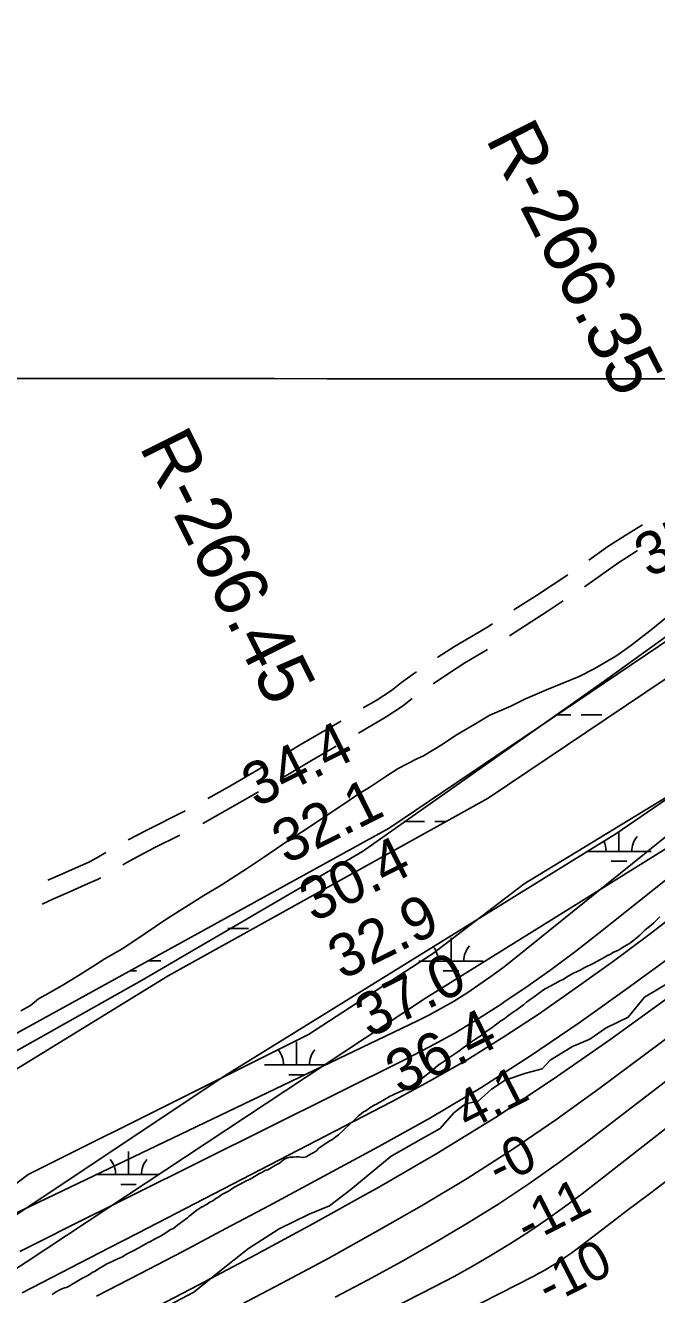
# Model space of a CAD drawing. Extents: x 3245246 to 3283090, y 806824 to 832173.
# Drawn here: x 3250994 to 3251976, y 816848 to 818824 of the extents above; entities that cross this region are included whole.
import ezdxf

# ---------------------------------------------------------------- set-up
doc = ezdxf.new("R2010")
doc.units = 0
for name, color, linetype in [('V-GRID-MAJR', 7, 'Continuous'), ('V-RIVR-EDGE', 7, 'Continuous'), ('V-RIVR-RANG', 7, 'Continuous'), ('V-RIVR-RANG-IDEN', 7, 'Continuous'), ('V-ROAD-CNTR', 7, 'Continuous'), ('V-SITE-VEGE', 7, 'Continuous'), ('V-TOPO-DPTH', 7, 'Continuous'), ('V-TOPO-MAJR', 7, 'Continuous'), ('V-TOPO-MINR', 7, 'Continuous'), ('V-TOPO-SHOR', 7, 'Continuous'), ('V-TOPO-WATR', 7, 'Continuous'), ('V-WETL-SWMP', 7, 'Continuous')]:
    doc.layers.add(name, color=color, linetype=linetype)

msp = doc.modelspace()

# ---------------------------------------------------------------- linework, layer by layer
at = {"layer": 'V-GRID-MAJR'}
msp.add_spline([(3249418.2, 818275.5), (3254654, 818271.3), (3259889.9, 818267.9), (3265125.8, 818265.2), (3270361.6, 818263.3), (3275597.5, 818262.2), (3280833.3, 818261.8)], degree=3, dxfattribs=at)
at = {"layer": 'V-RIVR-EDGE'}
msp.add_lwpolyline([(3251995.9, 817333.5), (3251957.6, 817310.5), (3251932.3, 817279.7), (3251897.9, 817262.9), (3251872.3, 817245.1), (3251845.7, 817233.9), (3251810.9, 817212.7), (3251798.2, 817199.2), (3251772.6, 817192.3), (3251740.4, 817181.5), (3251719.5, 817167.7), (3251698.6, 817149), (3251678.6, 817144.7), (3251660.7, 817130.4), (3251639.4, 817106.1), (3251613.2, 817091.9), (3251563.2, 817062.9), (3251500.5, 817011.3), (3251466.9, 816985.7), (3251435.6, 816972.8), (3251388.6, 816949.8), (3251341.1, 816919.5), (3251298.9, 816886.2), (3251255.8, 816851.5), (3251196.6, 816820.4)], dxfattribs=at)
at = {"layer": 'V-ROAD-CNTR'}
for points in [[(3251870.7, 817991.3), (3251900.6, 818012.7), (3251927.6, 818029.8), (3251954.3, 818046.2)], [(3251864.3, 817949.9), (3251917.4, 817987.8), (3251943.5, 818004.4), (3251946.8, 818006.3)], [(3251754.3, 817913.6), (3251789.6, 817936.4), (3251838, 817968.4)], [(3251747.1, 817873.2), (3251806, 817911.3), (3251830.9, 817927.8)], [(3251635.5, 817839.6), (3251635.9, 817839.9), (3251661.9, 817856.6), (3251712, 817886.3), (3251720.7, 817891.9)], [(3251628.6, 817798.7), (3251652.5, 817814.8), (3251677.7, 817831.1), (3251713.2, 817852.1)], [(3251519.7, 817761.1), (3251539.6, 817772.9), (3251563.5, 817788.5), (3251579.4, 817800.8), (3251597.8, 817814.1), (3251602.4, 817817.2)], [(3251512, 817721.6), (3251555.4, 817747.4), (3251580.8, 817764), (3251596, 817775.7)], [(3251399, 817690.3), (3251424.2, 817705.1), (3251483, 817739.3), (3251485.3, 817740.7)], [(3251391.1, 817650.9), (3251439.3, 817679.2), (3251477.5, 817701.4)], [(3251277.8, 817620.1), (3251312.7, 817639.8), (3251364.5, 817670)], [(3251269.7, 817581.2), (3251270.1, 817581.4), (3251327.7, 817613.7), (3251356.6, 817630.7)], [(3251153.6, 817555.5), (3251180.4, 817569.8), (3251242.6, 817601.1)], [(3251145.5, 817516.6), (3251156.2, 817522.8), (3251194.2, 817543.2), (3251234, 817563.2)], [(3251028.7, 817492.7), (3251047.9, 817501.3), (3251079.4, 817515.3), (3251092.5, 817520.7), (3251104.8, 817527.7), (3251118.8, 817535.8)], [(3251019.8, 817455.4), (3251037.4, 817463.8), (3251060.1, 817473.9), (3251091.2, 817487.7), (3251105.7, 817493.7), (3251110.9, 817496.7)]]:
    msp.add_lwpolyline(points, dxfattribs=at)
at = {"layer": 'V-SITE-VEGE'}
for p, q in [((3252322.5, 818030.2), (3251714, 817620.6)), ((3251913.1, 817565.3), (3252510.6, 817974.8)), ((3251970.7, 817884.8), (3251990.4, 817901.1)), ((3251935.9, 817858), (3251970.7, 817884.8)), ((3251912.8, 817841.7), (3251935.9, 817858)), ((3251879.1, 817821.9), (3251912.8, 817841.7)), ((3251855.9, 817810.2), (3251879.1, 817821.9)), ((3251804.9, 817789.2), (3251855.9, 817810.2)), ((3251772.4, 817775.2), (3251804.9, 817789.2)), ((3251716.8, 817749.6), (3251749.2, 817763.6)), ((3251749.2, 817763.6), (3251772.4, 817775.2)), ((3251693.6, 817735.6), (3251716.8, 817749.6)), ((3251663.4, 817718.1), (3251693.6, 817735.6)), ((3251613.6, 817686.7), (3251642.6, 817704.2)), ((3251642.6, 817704.2), (3251663.4, 817718.1)), ((3251574.1, 817666.9), (3251603.1, 817682)), ((3251603.1, 817682), (3251613.6, 817686.7)), ((3251557.9, 817656.4), (3251574.1, 817666.9)), ((3251531.3, 817638.9), (3251557.9, 817656.4)), ((3251714, 817620.6), (3251216.1, 817343.9)), ((3251483.7, 817607.5), (3251512.7, 817627.3)), ((3251512.7, 817627.3), (3251531.3, 817638.9)), ((3251464, 817594.7), (3251483.7, 817607.5)), ((3251429.2, 817571.4), (3251464, 817594.7)), ((3251304.6, 817189), (3251913.1, 817565.3)), ((3251403.7, 817555.1), (3251429.2, 817571.4)), ((3251364.3, 817528.3), (3251403.7, 817555.1)), ((3251337.7, 817510.8), (3251364.3, 817528.3)), ((3251298.2, 817485.2), (3251337.7, 817510.8)), ((3251271.6, 817468.9), (3251298.2, 817485.2)), ((3251213.6, 817432.8), (3251271.6, 817468.9)), ((3251162.6, 817397.9), (3251213.6, 817432.8)), ((3251967.7, 817423), (3251965.3, 817420.6)), ((3251972, 817426.3), (3251967.7, 817423)), ((3251981.6, 817435.8), (3251972, 817426.3)), ((3251950.5, 817407.3), (3251943.8, 817401.6)), ((3251958.6, 817415.4), (3251950.5, 817407.3)), ((3251965.3, 817420.6), (3251958.6, 817415.4)), ((3251116.2, 817369.9), (3251144.1, 817386.2)), ((3251144.1, 817386.2), (3251162.6, 817397.9)), ((3251917, 817384.1), (3251908.3, 817380.3)), ((3251920.3, 817386), (3251917, 817384.1)), ((3251926, 817389.8), (3251920.3, 817386)), ((3251934.2, 817394.5), (3251926, 817389.8)), ((3251943.8, 817401.6), (3251934.2, 817394.5)), ((3251098.8, 817358.3), (3251116.2, 817369.9)), ((3251878.7, 817363.7), (3251863.4, 817356.2)), ((3251889.2, 817369.4), (3251878.7, 817363.7)), ((3251894.9, 817372.7), (3251889.2, 817369.4)), ((3251898.8, 817375.1), (3251894.9, 817372.7)), ((3251905.5, 817378.4), (3251898.8, 817375.1)), ((3251908.3, 817380.3), (3251905.5, 817378.4)), ((3251216.1, 817343.9), (3250585.4, 816956.5)), ((3251072.2, 817342), (3251098.8, 817358.3)), ((3251847.1, 817348.1), (3251837.5, 817342.9)), ((3251856.2, 817352.4), (3251847.1, 817348.1)), ((3251860, 817354.3), (3251856.2, 817352.4)), ((3251863.4, 817356.2), (3251860, 817354.3)), ((3251029.3, 817316.3), (3251053.6, 817330.3)), ((3251053.6, 817330.3), (3251072.2, 817342)), ((3251806, 817325.4), (3251802.1, 817323)), ((3251809.8, 817327.3), (3251806, 817325.4)), ((3251819.4, 817332.5), (3251809.8, 817327.3)), ((3251825.6, 817336.3), (3251819.4, 817332.5)), ((3251830.8, 817338.2), (3251825.6, 817336.3)), ((3251837.5, 817342.9), (3251830.8, 817338.2)), ((3251001.4, 817297.7), (3251014.2, 817308.2)), ((3251014.2, 817308.2), (3251029.3, 817316.3)), ((3251781.1, 817307.9), (3251773.9, 817302.7)), ((3251785.9, 817311.2), (3251781.1, 817307.9)), ((3251792.6, 817316.4), (3251785.9, 817311.2)), ((3251802.1, 817323), (3251792.6, 817316.4)), ((3250986.4, 817289.5), (3251001.4, 817297.7)), ((3251753.8, 817288), (3251743.7, 817280.4)), ((3251757.1, 817289.8), (3251753.8, 817288)), ((3251769.1, 817298.9), (3251757.1, 817289.8)), ((3251773.9, 817302.7), (3251769.1, 817298.9)), ((3251734.1, 817273.7), (3251720.3, 817263.3)), ((3251738.5, 817276.6), (3251734.1, 817273.7)), ((3251743.7, 817280.4), (3251738.5, 817276.6)), ((3251699.2, 817248.6), (3251688.7, 817241.5)), ((3251703, 817251), (3251699.2, 817248.6)), ((3251709.2, 817255.7), (3251703, 817251)), ((3251715.9, 817260.4), (3251709.2, 817255.7)), ((3251720.3, 817263.3), (3251715.9, 817260.4)), ((3251668.5, 817226.8), (3251649.9, 817214)), ((3251672.9, 817230.1), (3251668.5, 817226.8)), ((3251688.7, 817241.5), (3251672.9, 817230.1)), ((3251642.7, 817209.2), (3251636, 817204.5)), ((3251646, 817211.1), (3251642.7, 817209.2)), ((3251649.9, 817214), (3251646, 817211.1)), ((3250806.7, 816856.9), (3251304.6, 817189)), ((3251627.4, 817196.9), (3251610.1, 817183.6)), ((3251636, 817204.5), (3251627.4, 817196.9)), ((3251585.7, 817167.5), (3251569.5, 817160.4)), ((3251590.5, 817170.8), (3251585.7, 817167.5)), ((3251594.3, 817172.2), (3251590.5, 817170.8)), ((3251597.7, 817174.6), (3251594.3, 817172.2)), ((3251605.3, 817179.3), (3251597.7, 817174.6)), ((3251610.1, 817183.6), (3251605.3, 817179.3)), ((3251544.6, 817146.7), (3251540.3, 817144.3)), ((3251547.4, 817148.1), (3251544.6, 817146.7)), ((3251552.7, 817151.4), (3251547.4, 817148.1)), ((3251561.3, 817156.6), (3251552.7, 817151.4)), ((3251565.2, 817158.1), (3251561.3, 817156.6)), ((3251569.5, 817160.4), (3251565.2, 817158.1)), ((3251516.8, 817129.6), (3251512, 817125.9)), ((3251520.2, 817132), (3251516.8, 817129.6)), ((3251523.5, 817133.9), (3251520.2, 817132)), ((3251529.7, 817138.2), (3251523.5, 817133.9)), ((3251536.4, 817142.4), (3251529.7, 817138.2)), ((3251540.3, 817144.3), (3251536.4, 817142.4)), ((3251499.6, 817114), (3251489, 817103.5)), ((3251505.3, 817119.2), (3251499.6, 817114)), ((3251512, 817125.9), (3251505.3, 817119.2)), ((3251466.5, 817086.5), (3251462.7, 817084.1)), ((3251470.8, 817088.8), (3251466.5, 817086.5)), ((3251480.9, 817096.4), (3251470.8, 817088.8)), ((3251489, 817103.5), (3251480.9, 817096.4)), ((3251439.7, 817067.5), (3251434.9, 817064.6)), ((3251442.6, 817068.9), (3251439.7, 817067.5)), ((3251447.4, 817072.2), (3251442.6, 817068.9)), ((3251449.8, 817075.1), (3251447.4, 817072.2)), ((3251452.6, 817077), (3251449.8, 817075.1)), ((3251462.7, 817084.1), (3251452.6, 817077)), ((3251382.8, 817049.1), (3251370.9, 817042)), ((3251389, 817052.5), (3251382.8, 817049.1)), ((3251395.8, 817057.7), (3251389, 817052.5)), ((3251400.1, 817060), (3251395.8, 817057.7)), ((3251405.8, 817061.4), (3251400.1, 817060)), ((3251410.6, 817061.4), (3251405.8, 817061.4)), ((3251415.8, 817061.9), (3251410.6, 817061.4)), ((3251419.2, 817061.9), (3251415.8, 817061.9)), ((3251426.3, 817060.9), (3251419.2, 817061.9)), ((3251430.6, 817062.3), (3251426.3, 817060.9)), ((3251434.9, 817064.6), (3251430.6, 817062.3)), ((3251346, 817028.8), (3251342.6, 817026.9)), ((3251357, 817035.4), (3251346, 817028.8)), ((3251362.7, 817038.3), (3251357, 817035.4)), ((3251367.5, 817041.1), (3251362.7, 817038.3)), ((3251370.9, 817042), (3251367.5, 817041.1)), ((3251309.6, 817008.9), (3251299.6, 817003.2)), ((3251314.4, 817011.8), (3251309.6, 817008.9)), ((3251318.2, 817014.6), (3251314.4, 817011.8)), ((3251333.6, 817022.6), (3251318.2, 817014.6)), ((3251337.4, 817024.5), (3251333.6, 817022.6)), ((3251342.6, 817026.9), (3251337.4, 817024.5)), ((3251276.6, 816988.5), (3251273.3, 816986.7)), ((3251280.9, 816991.4), (3251276.6, 816988.5)), ((3251285.2, 816993.8), (3251280.9, 816991.4)), ((3251290, 816997.1), (3251285.2, 816993.8)), ((3251293.4, 816999), (3251290, 816997.1)), ((3251299.6, 817003.2), (3251293.4, 816999)), ((3251248.4, 816969.6), (3251246, 816967.2)), ((3251252.7, 816972.9), (3251248.4, 816969.6)), ((3251260.8, 816979.5), (3251252.7, 816972.9)), ((3251264.6, 816981.4), (3251260.8, 816979.5)), ((3251267.5, 816983.8), (3251264.6, 816981.4)), ((3251270.4, 816984.8), (3251267.5, 816983.8)), ((3251273.3, 816986.7), (3251270.4, 816984.8)), ((3251219.6, 816948.7), (3251212.5, 816944)), ((3251223, 816950.1), (3251219.6, 816948.7)), ((3251227.3, 816953), (3251223, 816950.1)), ((3251231.1, 816956.3), (3251227.3, 816953)), ((3251246, 816967.2), (3251231.1, 816956.3)), ((3251184.7, 816928.8), (3251170.3, 816920.3)), ((3251188.5, 816930.2), (3251184.7, 816928.8)), ((3251194.8, 816934), (3251188.5, 816930.2)), ((3251203.8, 816938.8), (3251194.8, 816934)), ((3251212.5, 816944), (3251203.8, 816938.8)), ((3251149.8, 816909.9), (3251145, 816906.6)), ((3251154.1, 816912.3), (3251149.8, 816909.9)), ((3251161.3, 816915.6), (3251154.1, 816912.3)), ((3251170.3, 816920.3), (3251161.3, 816915.6)), ((3251110.1, 816889.1), (3251101, 816883.4)), ((3251115.8, 816892.4), (3251110.1, 816889.1)), ((3251119.2, 816894.8), (3251115.8, 816892.4)), ((3251128.7, 816899), (3251119.2, 816894.8)), ((3251133, 816901.4), (3251128.7, 816899)), ((3251145, 816906.6), (3251133, 816901.4)), ((3251081.4, 816872.5), (3251068.4, 816864.9)), ((3251088.5, 816876.3), (3251081.4, 816872.5)), ((3251093.3, 816878.7), (3251088.5, 816876.3)), ((3251097.6, 816882), (3251093.3, 816878.7)), ((3251101, 816883.4), (3251097.6, 816882)), ((3251041.6, 816851.9), (3251035.1, 816847.6)), ((3251045.4, 816854), (3251041.6, 816851.9)), ((3251048.1, 816855.3), (3251045.4, 816854)), ((3251054.3, 816858), (3251048.1, 816855.3)), ((3251057.6, 816858.8), (3251054.3, 816858)), ((3251061.6, 816860.7), (3251057.6, 816858.8)), ((3251068, 816864.9), (3251061.6, 816860.7)), ((3251068.4, 816864.9), (3251068, 816864.9))]:
    msp.add_line(p, q, dxfattribs=at)
at = {"layer": 'V-TOPO-DPTH'}
for points in [[(3251104.5, 816845.1), (3251171.8, 816879.9), (3251238.9, 816914.9), (3251305.8, 816950.3), (3251372.6, 816986), (3251544.1, 817078.2), (3251624.1, 817123), (3251702.9, 817169.8), (3251780, 817219.3), (3251856, 817270.7), (3251863, 817275.7), (3251934.2, 817326.6), (3252004.9, 817378.1)], [(3251319.6, 816826.9), (3251393.1, 816865.3), (3251466.1, 816904.5), (3251538.4, 816944.8), (3251610.4, 816985.8), (3251681.3, 817028.6), (3251751.1, 817073), (3251819.4, 817119.7), (3251886.6, 817168), (3252130.5, 817349.9)], [(3252130.5, 817349.9), (3251886.6, 817168), (3251819.4, 817119.7), (3251751.1, 817073), (3251681.3, 817028.6), (3251610.4, 816985.8), (3251538.4, 816944.8), (3251466.1, 816904.5), (3251393.1, 816865.3), (3251319.6, 816826.9)], [(3251158, 816618.2), (3251631, 816860.1), (3251661.1, 816876), (3251690.8, 816892.3), (3251720.1, 816909.4), (3251749.1, 816926.9), (3251777.6, 816945.3), (3251805.7, 816964.3), (3251833.2, 816984.2), (3251860.3, 817004.6), (3252252.3, 817310.9)], [(3252252.3, 817310.9), (3251860.3, 817004.6), (3251833.2, 816984.2), (3251805.7, 816964.3), (3251777.6, 816945.3), (3251749.1, 816926.9), (3251720.1, 816909.4), (3251690.8, 816892.3), (3251661.1, 816876), (3251631, 816860.1), (3251158, 816618.2)]]:
    msp.add_lwpolyline(points, dxfattribs=at)
at = {"layer": 'V-TOPO-MAJR'}
msp.add_lwpolyline([(3253576.6, 818823.9), (3252848.9, 818332.7), (3252297.3, 817814.2), (3252283, 817800.9), (3252268.5, 817787.8), (3252253.9, 817774.9), (3252239.2, 817762.2), (3252224.3, 817749.6), (3252209.3, 817737.1), (3252194.2, 817724.8), (3252179.1, 817712.5), (3251754.8, 817370.6), (3251736.8, 817356.6), (3251718.5, 817342.9), (3251699.7, 817329.8), (3251680.7, 817317.1), (3251678.1, 817315.4), (3251660, 817304.2), (3251641.6, 817293.5), (3251622.9, 817283.4), (3251603.9, 817273.9), (3250890.4, 816932.3), (3250129.6, 816494.6), (3249416.3, 816154.1)], dxfattribs=at)
at = {"layer": 'V-TOPO-MINR'}
for points in [[(3252164.9, 817631.9), (3251886.6, 817410.5), (3251850.4, 817382.4), (3251813.8, 817355), (3251776.5, 817328.6), (3251738.7, 817302.8), (3251735.3, 817300.5), (3251698.4, 817277), (3251661, 817254.4), (3251622.8, 817233.3), (3251584, 817213.1), (3251053.1, 816948.9), (3251030.4, 816937.5), (3251007.7, 816926.1), (3250985, 816914.5)], [(3252018.7, 817450), (3251964.2, 817408), (3251909.2, 817366.8), (3251853.4, 817326.7), (3251797.1, 817287.3), (3251794.9, 817285.8), (3251738.6, 817248.8), (3251681.4, 817213.2), (3251623, 817179.8), (3251563.7, 817147.7), (3251213.9, 816966.8), (3251168.8, 816943.5), (3251123.8, 816920.3), (3251078.8, 816897.1), (3251033.7, 816873.8), (3250988.8, 816850.4)], [(3252262.8, 817388.4), (3251872.1, 817088.4), (3251825.3, 817053.7), (3251777.7, 817020), (3251729, 816988), (3251679.6, 816957.1), (3251629.4, 816927.5), (3251578.7, 816898.6), (3251527.5, 816870.7), (3251475.9, 816843.6)], [(3252004.9, 817378.1), (3251934.2, 817326.6), (3251863, 817275.7), (3251856, 817270.7), (3251780, 817219.3), (3251702.9, 817169.8), (3251624.1, 817123), (3251544.1, 817078.2), (3251372.6, 816986), (3251305.8, 816950.3), (3251238.9, 816914.9), (3251171.8, 816879.9), (3251104.5, 816845.1)], [(3252252.3, 817310.9), (3251860.3, 817004.6), (3251833.2, 816984.2), (3251805.7, 816964.3), (3251777.6, 816945.3), (3251749.1, 816926.9), (3251720.1, 816909.4), (3251690.8, 816892.3), (3251661.1, 816876), (3251631, 816860.1), (3251158, 816618.2)], [(3251997.3, 817312.4), (3251903.4, 817244.4), (3251815.3, 817182.9), (3251725.8, 817123.5), (3251634.3, 817067.4), (3251541.4, 817013.3), (3251529.1, 817006.5), (3251441.1, 816957.9), (3251352.8, 816910), (3251263.9, 816863), (3251174.7, 816816.5)], [(3251995.6, 817027.3), (3251963.4, 817003.1), (3251931.3, 816978.8), (3251899.2, 816954.5), (3251850.6, 816917.5), (3251842.8, 816911.8), (3251834.9, 816906.2), (3251826.9, 816900.8), (3251818.8, 816895.6), (3251810.6, 816890.6), (3251802.2, 816885.7), (3251793.8, 816881), (3251785.2, 816876.5), (3251135.7, 816545)]]:
    msp.add_lwpolyline(points, dxfattribs=at)
at = {"layer": 'V-TOPO-SHOR'}
msp.add_lwpolyline([(3250788, 816875.2), (3250997.8, 817034.5), (3251249.7, 817160.3), (3251434.3, 817252.5), (3251627.4, 817378.3), (3251770.1, 817487.4), (3252156.3, 817722.2), (3252332.6, 817864.8), (3252466.9, 817965.4), (3252559.2, 818015.7), (3252618, 818082.8), (3252618, 818124.8), (3252576.1, 818166.8), (3252517.3, 818183.6), (3252433.4, 818158.4), (3252248.7, 818057.8), (3251887.7, 817797.8), (3251518.4, 817537.8), (3251174.2, 817336.6), (3250905.6, 817185.6)], dxfattribs=at)
at = {"layer": 'V-TOPO-WATR'}
msp.add_lwpolyline([(3252130.5, 817349.9), (3251886.6, 817168), (3251819.4, 817119.7), (3251751.1, 817073), (3251681.3, 817028.6), (3251610.4, 816985.8), (3251538.4, 816944.8), (3251466.1, 816904.5), (3251393.1, 816865.3), (3251319.6, 816826.9)], dxfattribs=at)
at = {"layer": 'V-WETL-SWMP'}
for p, q in [((3252322.5, 818030.2), (3251714, 817620.6)), ((3251560.1, 817574), (3252182.4, 817994.1)), ((3251913.1, 817565.3), (3252510.6, 817974.8)), ((3251821.3, 817750.3), (3251843, 817750.3)), ((3251859, 817750.3), (3251891, 817750.3)), ((3251714, 817620.6), (3251216.1, 817343.9)), ((3251583, 817584.3), (3251615, 817584.3)), ((3251631, 817584.2), (3251648.5, 817584.2)), ((3250681.6, 817090.1), (3251560.1, 817574)), ((3251304.6, 817189), (3251913.1, 817565.3)), ((3252051, 817579.5), (3251616.7, 817309.3)), ((3251917.8, 817537.7), (3251917.8, 817568.5)), ((3251868.5, 817537.7), (3251967.8, 817537.7)), ((3251905.8, 817522.3), (3251929.8, 817522.3)), ((3251309, 817417.9), (3251341, 817417.9)), ((3251656.3, 817367), (3251656.3, 817403)), ((3251184.6, 817367.2), (3251204.4, 817367.2)), ((3251606.3, 817367), (3251706.3, 817367)), ((3251216.1, 817343.9), (3250585.4, 816956.5)), ((3251156.7, 817351.8), (3251166.4, 817351.8)), ((3251644.3, 817351.6), (3251668.3, 817351.6)), ((3251616.7, 817309.3), (3250994.6, 816898.3)), ((3251415.7, 817205.2), (3251415.8, 817241.2)), ((3251365.7, 817205.3), (3251459.1, 817205.2)), ((3250806.7, 816856.9), (3251304.6, 817189)), ((3251403.7, 817189.8), (3251427.7, 817189.8)), ((3251154.2, 817034.5), (3251154.2, 817070.5)), ((3251104.2, 817034.6), (3251200.8, 817034.5)), ((3251142.2, 817019.1), (3251166.2, 817019.1)), ((3250994.6, 816898.3), (3250180.8, 816365.9))]:
    msp.add_line(p, q, dxfattribs=at)
for centre, start, end in [((3251973, 817538.1), 139.2032, 180.7468), ((3251862.5, 817538.2), 359.2032, 25.9306), ((3251601, 817367.5), 359.2032, 38.3578), ((3251711.5, 817367.4), 139.2032, 180.7468), ((3251360.5, 817205.7), 359.2032, 40.7468), ((3251471, 817205.7), 139.2032, 180.7468), ((3251099, 817035), 359.2032, 40.7468), ((3251209.5, 817035), 139.2032, 180.7468)]:
    msp.add_arc(centre, 35.2, start, end, dxfattribs=at)

# ---------------------------------------------------------------- texts
at = {"layer": 'V-RIVR-RANG'}
for s, height, rotation, p in [('35.1', 67, 26.7883, (3251964.5, 817962.8)), ('34.4', 67, 26.4483, (3251352.9, 817605.3)), ('32.1', 67, 26.4483, (3251399.8, 817516.9)), ('30.4', 67, 26.4483, (3251442.4, 817426.4)), ('32.9', 67, 26.4483, (3251486.9, 817336.9)), ('37.0', 67, 26.4483, (3251529.3, 817246.3)), ('36.4', 67, 26.4483, (3251576.7, 817158.1)), ('4.1', 60, 27.0262, (3251682.6, 817102.5)), ('-0', 60, 27.0262, (3251731.2, 817015)), ('-11', 60, 27.0262, (3251775.5, 816925.4)), ('-10', 60, 27.0262, (3251808.5, 816830))]:
    msp.add_text(s, height=height, rotation=rotation, dxfattribs=at).set_placement(p)
at = {"layer": 'V-RIVR-RANG-IDEN'}
for s, rotation, p in [('R-266.35', 296.9312, (3251709.4, 818647.5)), ('R-266.45', 296.5877, (3251170.2, 818168.2))]:
    msp.add_text(s, height=83, rotation=rotation, dxfattribs=at).set_placement(p)

doc.saveas('drawing.dxf')
